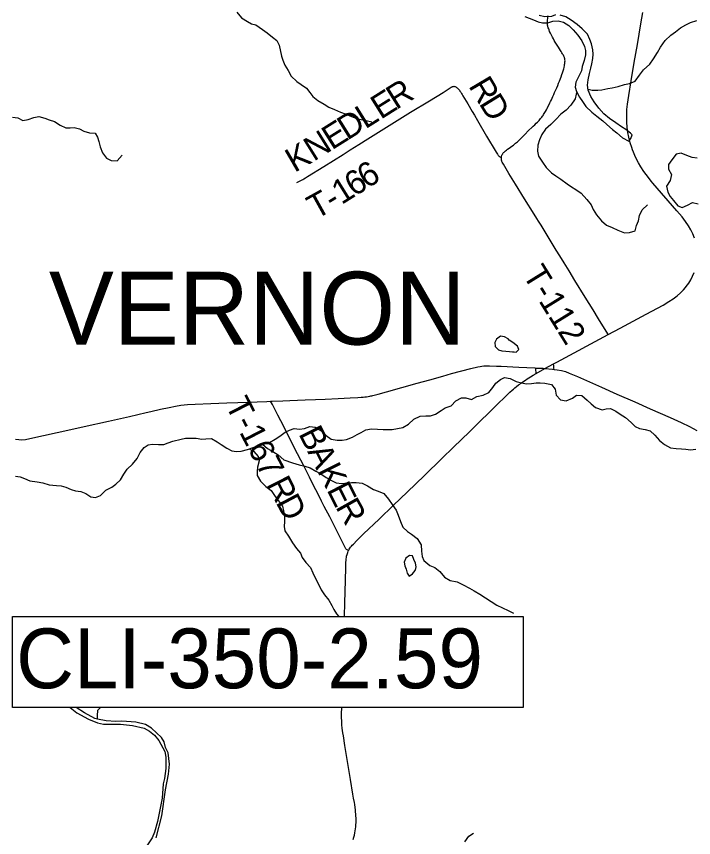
# Model space of a CAD drawing. Extents: x 0 to 34, y 0 to 22.
# Drawn here: x 20.137 to 21.722, y 16.521 to 18.443 of the extents above; entities that cross this region are included whole.
import ezdxf

# ---------------------------------------------------------------- set-up
doc = ezdxf.new("R2010")
doc.units = 0
for name, color, linetype in [('GM_X_Major_Lake', 7, 'Continuous'), ('GM_X_Major_River', 7, 'Continuous'), ('GM_X_Minor_Lake', 7, 'Continuous'), ('GM_X_Minor_River', 7, 'Continuous'), ('GM_X_State_Route', 7, 'Continuous'), ('GM_X_Township_Road', 7, 'Continuous'), ('GM_X_Township_Road_Text', 7, 'Continuous'), ('GM_X_Township_Text', 7, 'Continuous'), ('SH_Text', 7, 'Continuous')]:
    doc.layers.add(name, color=color, linetype=linetype)

msp = doc.modelspace()

# ---------------------------------------------------------------- linework, layer by layer
at = {"layer": 'GM_X_Major_Lake'}
msp.add_lwpolyline([(21.7302, 18.1111), (21.7189, 18.1122), (21.7058, 18.1171), (21.6931, 18.1227), (21.6809, 18.1204), (21.6707, 18.1074), (21.6628, 18.0963), (21.6632, 18.0856), (21.67, 18.0729), (21.667, 18.059), (21.6583, 18.0456), (21.662, 18.0314), (21.6674, 18.0214), (21.6747, 18.0117), (21.6854, 17.9993), (21.6955, 17.9952), (21.7078, 18.0006), (21.7197, 18.0071), (21.7325, 18.0044)], dxfattribs=at)
at = {"layer": 'GM_X_Major_River'}
for points in [[(21.3989, 18.4465), (21.3893, 18.4426), (21.3738, 18.4415), (21.3602, 18.4445)], [(21.3268, 18.4428), (21.337, 18.4387), (21.3474, 18.4343), (21.3579, 18.4302), (21.3681, 18.4276), (21.3806, 18.4273), (21.3928, 18.4315), (21.405, 18.4323), (21.417, 18.4289), (21.4296, 18.4214), (21.4403, 18.4116), (21.4513, 18.3984), (21.4604, 18.3856), (21.4669, 18.3722), (21.4685, 18.3626), (21.4686, 18.3528), (21.4659, 18.3396), (21.4614, 18.3253), (21.4599, 18.3151), (21.4527, 18.3009), (21.4463, 18.2889), (21.4448, 18.2768), (21.4476, 18.2669), (21.4551, 18.2534), (21.462, 18.2433), (21.4697, 18.2321), (21.4837, 18.2188), (21.4955, 18.2094), (21.5092, 18.198), (21.5188, 18.1894), (21.5321, 18.1777), (21.5425, 18.1702), (21.5558, 18.1588), (21.57, 18.1508)], [(21.5743, 18.1697), (21.5632, 18.1783), (21.5535, 18.1843), (21.5402, 18.1934), (21.5249, 18.2036), (21.512, 18.2146), (21.4999, 18.2282), (21.4893, 18.2426), (21.4817, 18.2553), (21.4753, 18.2703), (21.4738, 18.2821), (21.4749, 18.2942), (21.4779, 18.3089), (21.481, 18.3217), (21.4835, 18.3315), (21.4861, 18.3443), (21.4872, 18.3542), (21.4863, 18.3644), (21.4833, 18.3785), (21.4791, 18.3885), (21.4734, 18.4008), (21.4612, 18.4133), (21.4494, 18.4239), (21.4357, 18.4337), (21.4226, 18.4417), (21.4095, 18.4458)], [(21.57, 18.1508), (21.5747, 18.1568), (21.5779, 18.1654), (21.5743, 18.1697)], [(20.2623, 16.8259), (20.2782, 16.8127), (20.3053, 16.7983), (20.3264, 16.7897), (20.3408, 16.7868), (20.3806, 16.7867), (20.4082, 16.7833), (20.4358, 16.7768), (20.4486, 16.7702), (20.4598, 16.7609), (20.4703, 16.7486), (20.4839, 16.7226), (20.4867, 16.7093), (20.4867, 16.6831), (20.4837, 16.6592), (20.4805, 16.6468), (20.4778, 16.613), (20.4671, 16.5589), (20.4599, 16.5335)], [(20.4639, 16.5202), (20.4768, 16.572), (20.4856, 16.6327), (20.4926, 16.6694), (20.4949, 16.6933), (20.4918, 16.7195), (20.4859, 16.7321), (20.4823, 16.7451), (20.4764, 16.7554), (20.4532, 16.777), (20.4386, 16.7855), (20.4163, 16.7915), (20.3837, 16.7939), (20.3693, 16.7925), (20.3465, 16.7944), (20.3266, 16.7986), (20.3201, 16.8), (20.296, 16.8133), (20.2763, 16.8259)], [(20.4599, 16.5335), (20.4544, 16.5203), (20.4374, 16.4947), (20.4274, 16.485), (20.4013, 16.4664), (20.3898, 16.4555), (20.3674, 16.4319)]]:
    msp.add_lwpolyline(points, dxfattribs=at)
at = {"layer": 'GM_X_Minor_Lake'}
for points in [[(21.2875, 17.6884), (21.2789, 17.6931), (21.2702, 17.6944), (21.2606, 17.6874), (21.257, 17.6795), (21.2576, 17.6704), (21.265, 17.6623), (21.2729, 17.6602), (21.2824, 17.6597), (21.2907, 17.6584), (21.2983, 17.6575), (21.3019, 17.6574)], [(21.3019, 17.6574), (21.3062, 17.6573), (21.3131, 17.6632), (21.3095, 17.6709), (21.2991, 17.6794), (21.2905, 17.6849), (21.2875, 17.6884)], [(21.0715, 17.1505), (21.0726, 17.1543), (21.0712, 17.1631), (21.0671, 17.1715), (21.0642, 17.1802), (21.0567, 17.1811), (21.0486, 17.1748)], [(21.0486, 17.1748), (21.0447, 17.1653), (21.0461, 17.1573), (21.049, 17.1493), (21.0511, 17.1402), (21.056, 17.1329), (21.0636, 17.1381), (21.0702, 17.146), (21.0715, 17.1505)]]:
    msp.add_lwpolyline(points, dxfattribs=at)
at = {"layer": 'GM_X_Minor_River'}
for points in [[(20.6527, 18.4525), (20.6638, 18.439), (20.6773, 18.4304), (20.687, 18.4256), (20.6968, 18.4231), (20.7125, 18.4122), (20.7237, 18.404), (20.736, 18.3943), (20.7461, 18.3861), (20.7515, 18.3754), (20.7571, 18.3495), (20.7603, 18.3399), (20.7654, 18.3285), (20.7731, 18.3162), (20.78, 18.3031), (20.793, 18.29), (20.8034, 18.2833), (20.8161, 18.2744), (20.8239, 18.2647), (20.8305, 18.2551), (20.8425, 18.2458), (20.8574, 18.2375), (20.8679, 18.2305), (20.8814, 18.2245), (20.8957, 18.2189), (20.9085, 18.2141), (20.9213, 18.2085), (20.9359, 18.2029), (20.9555, 18.1988), (20.9691, 18.1958)], [(21.4751, 18.2721), (21.4847, 18.2703), (21.498, 18.27), (21.5075, 18.271), (21.5208, 18.2741), (21.5311, 18.2758), (21.5451, 18.279), (21.56, 18.2832), (21.5718, 18.286), (21.5852, 18.2915), (21.5953, 18.3049), (21.605, 18.318), (21.6197, 18.331), (21.6283, 18.3437), (21.6373, 18.358), (21.6444, 18.3707), (21.6557, 18.386), (21.6684, 18.3987), (21.6792, 18.4068), (21.6915, 18.4157), (21.7034, 18.423), (21.7145, 18.4281), (21.7298, 18.4328)], [(21.4483, 18.2655), (21.4474, 18.2607), (21.4449, 18.2495), (21.4348, 18.2352), (21.4239, 18.2229), (21.4112, 18.2141), (21.3992, 18.2018), (21.3876, 18.1899), (21.3749, 18.1791), (21.3663, 18.166), (21.3611, 18.154), (21.3574, 18.1412), (21.3568, 18.1275), (21.3592, 18.1153), (21.368, 18.1015), (21.3772, 18.0892), (21.3894, 18.0768), (21.3992, 18.0698), (21.4111, 18.0616), (21.4257, 18.0507), (21.4365, 18.0436), (21.4466, 18.0373), (21.4589, 18.0291), (21.4723, 18.0144), (21.4819, 18.0014), (21.4866, 17.991), (21.4943, 17.9784), (21.5061, 17.9645), (21.5184, 17.954), (21.5312, 17.9484), (21.5447, 17.9421), (21.5601, 17.9365), (21.5718, 17.937), (21.5848, 17.9413), (21.5885, 17.9537), (21.5932, 17.9646), (21.5954, 17.9771), (21.6017, 17.9903), (21.6137, 18.0018)], [(20.1272, 18.2071), (20.1404, 18.205), (20.1516, 18.199), (20.1642, 18.2014), (20.1775, 18.2065), (20.1889, 18.2085), (20.2029, 18.2045), (20.213, 18.2009), (20.2258, 18.1964), (20.2393, 18.1882), (20.2524, 18.1823), (20.2623, 18.1817), (20.2721, 18.183), (20.2846, 18.1797), (20.2947, 18.1742), (20.3079, 18.1705), (20.3207, 18.1695), (20.3266, 18.1599), (20.3298, 18.15), (20.3326, 18.1378), (20.3384, 18.1236), (20.3479, 18.1106), (20.3585, 18.1058), (20.3728, 18.1051), (20.3845, 18.1178)], [(20.4455, 17.4398), (20.4554, 17.4415), (20.4691, 17.4408), (20.4816, 17.4413), (20.4923, 17.4449), (20.5029, 17.4489), (20.522, 17.4538), (20.5326, 17.4559), (20.5474, 17.4556), (20.5573, 17.4554), (20.5705, 17.4536), (20.58, 17.4542), (20.5936, 17.4551), (20.6063, 17.4472), (20.6164, 17.441), (20.6291, 17.4327), (20.6411, 17.4264), (20.6517, 17.4247), (20.6627, 17.4252), (20.6779, 17.4291), (20.6913, 17.4342), (20.7051, 17.4396), (20.7291, 17.4459), (20.7428, 17.4536), (20.7532, 17.4603), (20.7655, 17.4695), (20.7759, 17.4746), (20.7869, 17.4786), (20.7994, 17.4768), (20.8108, 17.4781), (20.8234, 17.4828), (20.8362, 17.4814), (20.8493, 17.4736), (20.8616, 17.4619), (20.8739, 17.4537), (20.8875, 17.4508), (20.8993, 17.4513), (20.9095, 17.4526), (20.9233, 17.4581), (20.934, 17.4643), (20.944, 17.4694), (20.9547, 17.4749), (20.9676, 17.4777), (20.9816, 17.477), (20.9956, 17.476), (21.0161, 17.4763), (21.0286, 17.4784), (21.0415, 17.4804), (21.0542, 17.4885), (21.067, 17.5), (21.0815, 17.5073), (21.0948, 17.5082), (21.1058, 17.5083), (21.1176, 17.5123), (21.1307, 17.5208), (21.1406, 17.5266), (21.1544, 17.5317), (21.1652, 17.5432), (21.179, 17.5498), (21.1888, 17.55), (21.2024, 17.5459), (21.2147, 17.5529), (21.2291, 17.5564), (21.2425, 17.5629), (21.2518, 17.5745), (21.2593, 17.5846), (21.2696, 17.5928), (21.2792, 17.5979), (21.2924, 17.5957), (21.3067, 17.5886), (21.3187, 17.585), (21.3304, 17.5832), (21.3426, 17.5834), (21.3532, 17.585), (21.3631, 17.5849), (21.374, 17.5843), (21.3891, 17.5813), (21.398, 17.5705), (21.4, 17.5564), (21.4107, 17.5456), (21.424, 17.5431), (21.4381, 17.5496), (21.4477, 17.5562), (21.4606, 17.5556), (21.4729, 17.5444), (21.4825, 17.5362), (21.4922, 17.5277), (21.508, 17.5224), (21.5175, 17.5241), (21.5274, 17.5251), (21.5401, 17.5188), (21.5499, 17.5121), (21.5622, 17.5043), (21.5756, 17.4926), (21.5852, 17.483), (21.595, 17.4786), (21.6082, 17.4757), (21.6206, 17.4728), (21.6311, 17.4631), (21.6418, 17.4504), (21.6537, 17.4406)], [(20.1345, 17.3666), (20.1455, 17.3649), (20.1553, 17.3616), (20.1684, 17.3557), (20.1854, 17.3535), (20.1982, 17.3509), (20.2137, 17.3468), (20.2303, 17.345), (20.2417, 17.3444), (20.2522, 17.3411), (20.2646, 17.3356), (20.2748, 17.3323), (20.2876, 17.331), (20.2993, 17.3265), (20.3112, 17.3183), (20.3222, 17.3166), (20.3336, 17.3217), (20.346, 17.3344), (20.3598, 17.3409), (20.3698, 17.3483), (20.3802, 17.3583), (20.3881, 17.3715), (20.3963, 17.3831), (20.4083, 17.3953), (20.4195, 17.4084), (20.4262, 17.4219), (20.436, 17.4339), (20.4455, 17.4398)], [(20.6816, 17.4305), (20.6922, 17.4243), (20.7026, 17.4127), (20.7047, 17.4028), (20.7013, 17.3877), (20.7, 17.3778), (20.7006, 17.3684), (20.7079, 17.3549), (20.7205, 17.3429), (20.7332, 17.3332), (20.7427, 17.319), (20.7505, 17.3093), (20.7593, 17.297), (20.7621, 17.2856), (20.7641, 17.2722), (20.7646, 17.2605), (20.7633, 17.2491), (20.765, 17.2392), (20.7738, 17.2265), (20.783, 17.211)], [(20.7128, 17.4416), (20.7242, 17.4316), (20.737, 17.4249), (20.7497, 17.4167), (20.7627, 17.4054), (20.783, 17.3982), (20.7988, 17.393), (20.812, 17.3904), (20.824, 17.386), (20.8375, 17.3786), (20.8491, 17.3723), (20.8619, 17.364), (20.8746, 17.3566), (20.8855, 17.3514), (20.8987, 17.3493), (20.9116, 17.3509), (20.9215, 17.3519), (20.9317, 17.3524), (20.9457, 17.3506), (20.9588, 17.3443), (20.9723, 17.3353), (20.9836, 17.3317), (20.9971, 17.3265), (21.0078, 17.313), (21.0166, 17.3003), (21.0258, 17.2876), (21.0305, 17.2754), (21.0355, 17.2608), (21.0409, 17.2478), (21.0521, 17.2374), (21.0618, 17.2315), (21.0749, 17.221), (21.084, 17.2063)], [(21.6537, 17.4406), (21.6676, 17.4335), (21.6812, 17.4317), (21.6937, 17.4311), (21.7039, 17.4298), (21.7145, 17.4288), (21.7274, 17.4297)], [(20.783, 17.211), (20.7926, 17.1972), (20.802, 17.1868), (20.8056, 17.1769), (20.8145, 17.1646), (20.8254, 17.1535), (20.8309, 17.1405), (20.8364, 17.1286), (20.8441, 17.1145), (20.8504, 17.1011), (20.8582, 17.0892), (20.8682, 17.0766), (20.8749, 17.0643), (20.8797, 17.0548), (20.8863, 17.0448), (20.8912, 17.0385)], [(21.084, 17.2063), (21.0849, 17.1917), (21.0862, 17.1788), (21.0902, 17.1693), (21.1041, 17.1577), (21.1158, 17.1533), (21.1278, 17.1441), (21.1386, 17.1306), (21.1518, 17.1229), (21.1684, 17.1192), (21.1823, 17.1122), (21.197, 17.1048), (21.2079, 17.0986), (21.2214, 17.0904), (21.235, 17.0819), (21.2477, 17.0734), (21.2612, 17.0648), (21.2748, 17.0586), (21.288, 17.0523), (21.3, 17.0461)], [(20.3266, 16.7983), (20.3262, 16.8064), (20.3276, 16.8193), (20.3339, 16.8259)], [(21.1868, 16.5112), (21.1958, 16.5247), (21.2065, 16.5318)]]:
    msp.add_lwpolyline(points, dxfattribs=at)
at = {"layer": 'GM_X_State_Route'}
for points in [[(21.7239, 17.9237), (21.7199, 17.9336), (21.7152, 17.9431), (21.71, 17.9523), (21.7031, 17.9628), (21.6953, 17.9733), (21.6829, 17.9881), (21.6269, 18.0522), (21.6228, 18.0574), (21.616, 18.0657), (21.6057, 18.0797), (21.5985, 18.0905), (21.5929, 18.1001), (21.5862, 18.1134), (21.5811, 18.1247), (21.5791, 18.1301), (21.577, 18.1357), (21.5735, 18.1469), (21.5703, 18.1601), (21.5682, 18.171), (21.5667, 18.1827), (21.5659, 18.1957), (21.5656, 18.2118), (21.566, 18.2247), (21.5672, 18.2371), (21.57, 18.2573), (21.5757, 18.2917), (21.5831, 18.3345), (21.5903, 18.3768), (21.5983, 18.4252), (21.6033, 18.452)], [(21.266, 17.5383), (21.2774, 17.5494), (21.2857, 17.5572), (21.2918, 17.5631), (21.2969, 17.5677), (21.3001, 17.5706), (21.3034, 17.5734), (21.3076, 17.5768), (21.312, 17.5802), (21.3151, 17.5825), (21.3177, 17.5844), (21.3213, 17.5871), (21.3246, 17.5894), (21.3282, 17.5917), (21.332, 17.5943), (21.336, 17.5968), (21.34, 17.5992), (21.346, 17.6028), (21.3535, 17.6071), (21.3736, 17.6189), (21.3943, 17.6297), (21.4019, 17.6339), (21.522, 17.6982), (21.5504, 17.7134), (21.6112, 17.7459), (21.6505, 17.7673), (21.6639, 17.7753), (21.6743, 17.7821), (21.6833, 17.7889), (21.6913, 17.7959), (21.6983, 17.803), (21.7027, 17.8082), (21.7048, 17.8107), (21.7104, 17.8185), (21.7153, 17.8263), (21.7196, 17.8346), (21.7233, 17.8432)], [(20.1345, 17.4531), (20.142, 17.4523), (20.1496, 17.4522), (20.1577, 17.453), (20.1681, 17.4549), (20.264, 17.4764), (20.2955, 17.4833), (20.3519, 17.4958), (20.3731, 17.5005), (20.4016, 17.5068), (20.4404, 17.5158), (20.4517, 17.5181), (20.4741, 17.5233), (20.4941, 17.5278), (20.5093, 17.5309), (20.5215, 17.5327), (20.5369, 17.5343), (20.5555, 17.5353), (20.5915, 17.5366), (20.6294, 17.5382), (20.6548, 17.5392), (20.6778, 17.5399), (20.7231, 17.5418), (20.7317, 17.5421), (20.7355, 17.5423), (20.7603, 17.5433), (20.7764, 17.544), (20.813, 17.5456), (20.8366, 17.5464), (20.8596, 17.5473), (20.89, 17.5487), (20.9179, 17.5498), (20.9359, 17.551), (20.9439, 17.5514), (20.9484, 17.5518), (20.9527, 17.5523), (20.9563, 17.5528), (20.9604, 17.5533), (20.9643, 17.5541), (20.9664, 17.5545), (20.9687, 17.5551), (20.9712, 17.5557), (20.9741, 17.5565), (20.9773, 17.5574), (20.9802, 17.5582), (20.9832, 17.559), (21.003, 17.5644), (21.0748, 17.5843), (21.1042, 17.5925), (21.1347, 17.6011), (21.155, 17.6067), (21.2006, 17.6191), (21.2169, 17.6229), (21.222, 17.6238), (21.2266, 17.6245), (21.2308, 17.6249), (21.2351, 17.6252), (21.239, 17.6252), (21.2444, 17.6252), (21.2606, 17.6245)], [(21.2606, 17.6245), (21.2717, 17.624), (21.3126, 17.6217), (21.3499, 17.62), (21.3524, 17.6199), (21.3666, 17.6193), (21.3698, 17.6192), (21.3736, 17.6189)], [(21.3952, 17.6168), (21.395, 17.6197), (21.3946, 17.6253), (21.3943, 17.6297)], [(21.3535, 17.6071), (21.3531, 17.611), (21.3528, 17.6144), (21.3524, 17.6199)], [(21.3736, 17.6189), (21.3915, 17.6173), (21.3952, 17.6168), (21.4026, 17.6159), (21.4124, 17.614), (21.4221, 17.6114), (21.4309, 17.6082), (21.442, 17.6034)], [(21.442, 17.6034), (21.4504, 17.5998), (21.5066, 17.5748), (21.5424, 17.559), (21.5844, 17.5404), (21.6202, 17.5244), (21.6668, 17.504), (21.6929, 17.4923), (21.7126, 17.4829), (21.7296, 17.4738)], [(20.9045, 17.0385), (20.9053, 17.071), (20.9062, 17.0957), (20.9075, 17.1521), (20.9079, 17.1609), (20.9081, 17.1658), (20.9084, 17.1696), (20.9088, 17.1736), (20.9092, 17.1766), (20.9097, 17.1796), (20.9106, 17.1835), (20.9114, 17.1862), (20.9122, 17.1885), (20.9133, 17.1913), (20.9139, 17.1926), (20.9145, 17.1937), (20.9159, 17.1961), (20.9176, 17.1986), (20.9191, 17.2006), (20.9209, 17.203), (20.923, 17.2054), (20.9255, 17.208), (20.9334, 17.2162), (20.9495, 17.2316), (20.9858, 17.2662), (21.0198, 17.2988), (21.0512, 17.3292), (21.0918, 17.3686), (21.1329, 17.4082), (21.1602, 17.4347), (21.1784, 17.4525), (21.1972, 17.4706), (21.2246, 17.4977), (21.2401, 17.513), (21.2561, 17.5286), (21.266, 17.5383)], [(20.9254, 16.517), (20.9266, 16.5218), (20.9279, 16.5271), (20.9289, 16.5319), (20.9298, 16.5372), (20.9305, 16.5419), (20.931, 16.5465), (20.9315, 16.5516), (20.9317, 16.556), (20.9319, 16.5594), (20.9319, 16.5632), (20.9318, 16.5669), (20.9316, 16.5718), (20.9312, 16.5766), (20.9308, 16.5808), (20.9303, 16.5858), (20.9296, 16.5913), (20.9286, 16.5982), (20.9278, 16.6034), (20.9261, 16.6135), (20.9245, 16.6227), (20.9186, 16.6568), (20.9119, 16.6988), (20.9057, 16.7364), (20.902, 16.7595), (20.9009, 16.7666), (20.9002, 16.7719), (20.8996, 16.7775), (20.8988, 16.785), (20.8984, 16.79), (20.8982, 16.7942), (20.898, 16.8015), (20.8979, 16.8107), (20.8984, 16.8259)]]:
    msp.add_lwpolyline(points, dxfattribs=at)
at = {"layer": 'GM_X_Township_Road'}
for points in [[(21.2722, 18.1125), (21.2724, 18.1148), (21.2726, 18.1158), (21.2729, 18.1172), (21.2733, 18.1182), (21.2739, 18.1194), (21.2745, 18.1205), (21.275, 18.1213), (21.2755, 18.1222), (21.2763, 18.1231), (21.2773, 18.1241), (21.2784, 18.1253), (21.28, 18.1268), (21.2818, 18.1283), (21.2839, 18.13), (21.2866, 18.1319), (21.29, 18.1343), (21.2936, 18.137), (21.2966, 18.1391), (21.3001, 18.1417), (21.3029, 18.144), (21.3051, 18.1458), (21.3072, 18.1475), (21.3094, 18.1495), (21.3121, 18.1519), (21.3148, 18.1545), (21.3176, 18.1573), (21.3211, 18.1607), (21.3262, 18.1659), (21.3364, 18.1762), (21.3432, 18.1828), (21.3467, 18.1861), (21.3499, 18.1892), (21.3537, 18.1928), (21.3566, 18.1955), (21.3588, 18.1977), (21.3604, 18.1994), (21.362, 18.2013), (21.3638, 18.2035), (21.3653, 18.2054), (21.3666, 18.2071), (21.3683, 18.2095), (21.3694, 18.2111), (21.3708, 18.2131), (21.3724, 18.2156), (21.3739, 18.2181), (21.3753, 18.2205), (21.3773, 18.2241), (21.3791, 18.2274), (21.3808, 18.2307), (21.3835, 18.2362), (21.3855, 18.2403), (21.3871, 18.2436), (21.389, 18.2475), (21.3908, 18.2515), (21.3926, 18.2554), (21.3945, 18.2596), (21.3966, 18.2644), (21.3994, 18.271), (21.4015, 18.2759), (21.4038, 18.2813), (21.4058, 18.2862), (21.4078, 18.2914), (21.41, 18.2973), (21.4116, 18.3016), (21.4132, 18.3064), (21.4147, 18.3107), (21.4164, 18.3157), (21.4178, 18.3202), (21.4187, 18.3234), (21.4197, 18.3276), (21.4201, 18.3299), (21.4205, 18.3322), (21.4209, 18.3366), (21.421, 18.339), (21.4209, 18.3407), (21.4207, 18.3422), (21.4204, 18.3438), (21.4201, 18.345), (21.4195, 18.3467), (21.4188, 18.3484), (21.418, 18.3499), (21.417, 18.3518), (21.4161, 18.3535), (21.4152, 18.3551), (21.4138, 18.3573), (21.412, 18.3603), (21.4103, 18.363), (21.408, 18.3666), (21.4054, 18.3705), (21.4008, 18.3777), (21.398, 18.3823), (21.3958, 18.386), (21.3937, 18.3899), (21.3914, 18.3943), (21.3892, 18.3986), (21.3868, 18.4033), (21.385, 18.4075), (21.3836, 18.4109), (21.3827, 18.4134), (21.3818, 18.416), (21.3811, 18.4182), (21.3806, 18.4202), (21.3803, 18.4223), (21.3801, 18.4246), (21.38, 18.4271), (21.3801, 18.4299), (21.3803, 18.4328), (21.3807, 18.4397), (21.3809, 18.4425), (21.3813, 18.445)], [(20.7933, 18.0544), (20.804, 18.0596), (20.8071, 18.0613), (20.8098, 18.0627), (20.8133, 18.0647), (20.8184, 18.0678), (20.8563, 18.0915), (20.9013, 18.1197), (20.9181, 18.1303), (20.9381, 18.1428), (20.9592, 18.156), (21.0029, 18.1833), (21.0594, 18.2183), (21.104, 18.2454), (21.1357, 18.2649), (21.1546, 18.2768), (21.1557, 18.2775), (21.1564, 18.2779), (21.1574, 18.2783), (21.1585, 18.2788), (21.1598, 18.279), (21.1609, 18.2791), (21.1619, 18.279), (21.1628, 18.2789), (21.1639, 18.2785), (21.1651, 18.2781), (21.1663, 18.2774), (21.1672, 18.2767), (21.1685, 18.2758), (21.1696, 18.2748), (21.1709, 18.2734), (21.1723, 18.2718), (21.1737, 18.2699), (21.1751, 18.268), (21.1769, 18.2654), (21.1789, 18.2623), (21.1804, 18.2597), (21.182, 18.2572), (21.1931, 18.2382), (21.2037, 18.2199), (21.2087, 18.2114), (21.2159, 18.199), (21.2373, 18.1626), (21.2595, 18.1252), (21.2613, 18.1223), (21.2627, 18.12), (21.2638, 18.1184), (21.2649, 18.1171), (21.2661, 18.1159), (21.2674, 18.1149), (21.2687, 18.1141), (21.2702, 18.1133), (21.2722, 18.1125)], [(21.522, 17.6982), (21.521, 17.6998), (21.4997, 17.7347), (21.4866, 17.7559), (21.4681, 17.786), (21.4437, 17.825), (21.4304, 17.8474), (21.4188, 17.8663), (21.4085, 17.8825), (21.4004, 17.8956), (21.3883, 17.9153), (21.3648, 17.954), (21.3592, 17.9632), (21.3551, 17.9698), (21.3485, 17.9802), (21.3262, 18.0161), (21.3054, 18.05), (21.2897, 18.0754), (21.2768, 18.0966), (21.274, 18.1014), (21.2732, 18.1029), (21.2729, 18.1039), (21.2727, 18.1047), (21.2726, 18.1056), (21.2724, 18.107), (21.2723, 18.1089), (21.2722, 18.1107), (21.2722, 18.1125)], [(20.9139, 17.1926), (20.9107, 17.1944), (20.9092, 17.1952), (20.9079, 17.1965), (20.907, 17.1983), (20.8902, 17.2324), (20.8703, 17.2713), (20.8575, 17.2962), (20.8511, 17.3083), (20.8432, 17.3244), (20.8324, 17.3452), (20.8225, 17.3647), (20.8101, 17.3894), (20.7946, 17.4194), (20.7785, 17.4513), (20.7624, 17.4831), (20.7488, 17.5096), (20.7402, 17.5268), (20.736, 17.5344), (20.7317, 17.5421)]]:
    msp.add_lwpolyline(points, dxfattribs=at)
at = {"layer": 'SH_Text'}
msp.add_lwpolyline([(20.1277, 17.0385), (21.3232, 17.0385), (21.3232, 16.8259), (20.1277, 16.8259)], close=True, dxfattribs=at)

# ---------------------------------------------------------------- texts
at = {"layer": 'GM_X_Township_Road_Text'}
for s, height, rotation, p in [('R', 0.0568, 300.5986, (21.1939, 18.2802)), ('R', 0.0568, 32.0367, (21.0255, 18.2231)), ('E', 0.0568, 32.0365, (20.9894, 18.2005)), ('D', 0.0568, 301.6225, (21.2183, 18.2391)), ('D', 0.0568, 32.0349, (20.911, 18.1515)), ('L', 0.0568, 32.0404, (20.9534, 18.178)), ('E', 0.0568, 32.0404, (20.875, 18.1289)), ('N', 0.0568, 32.0198, (20.8326, 18.1024)), ('K', 0.0568, 30.2387, (20.7878, 18.0762)), ('6', 0.0568, 32.2668, (20.9571, 18.0384)), ('6', 0.0568, 32.2136, (20.9275, 18.0197)), ('1', 0.0568, 31.99, (20.8976, 18.001)), ('T', 0.0568, 28.9539, (20.8377, 17.9666)), ('-', 0.0568, 31.5322, (20.8773, 17.9886)), ('T-112', 0.05682, 301.6855, (21.3203, 17.8385)), ('T-167', 0.05682, 297.2926, (20.6247, 17.534)), ('B', 0.0568, 296.6698, (20.7962, 17.4665)), ('A', 0.0568, 296.6661, (20.8171, 17.4248)), ('K', 0.0568, 296.6682, (20.8396, 17.3801)), ('R', 0.0568, 296.8339, (20.7213, 17.3486)), ('E', 0.0568, 296.9243, (20.8621, 17.3352)), ('D', 0.0568, 297.9331, (20.7429, 17.3059)), ('R', 0.0568, 299.2652, (20.8826, 17.2951))]:
    msp.add_text(s, height=height, rotation=rotation, dxfattribs=at).set_placement(p)
at = {"layer": 'GM_X_Township_Text'}
msp.add_text('VERNON', height=0.17045, rotation=0, dxfattribs=at).set_placement((20.2127, 17.6747))
at = {"layer": 'SH_Text'}
msp.add_text('CLI-350-2.59', height=0.14, dxfattribs=at).set_placement((20.1362, 16.8705))

doc.saveas('drawing.dxf')
